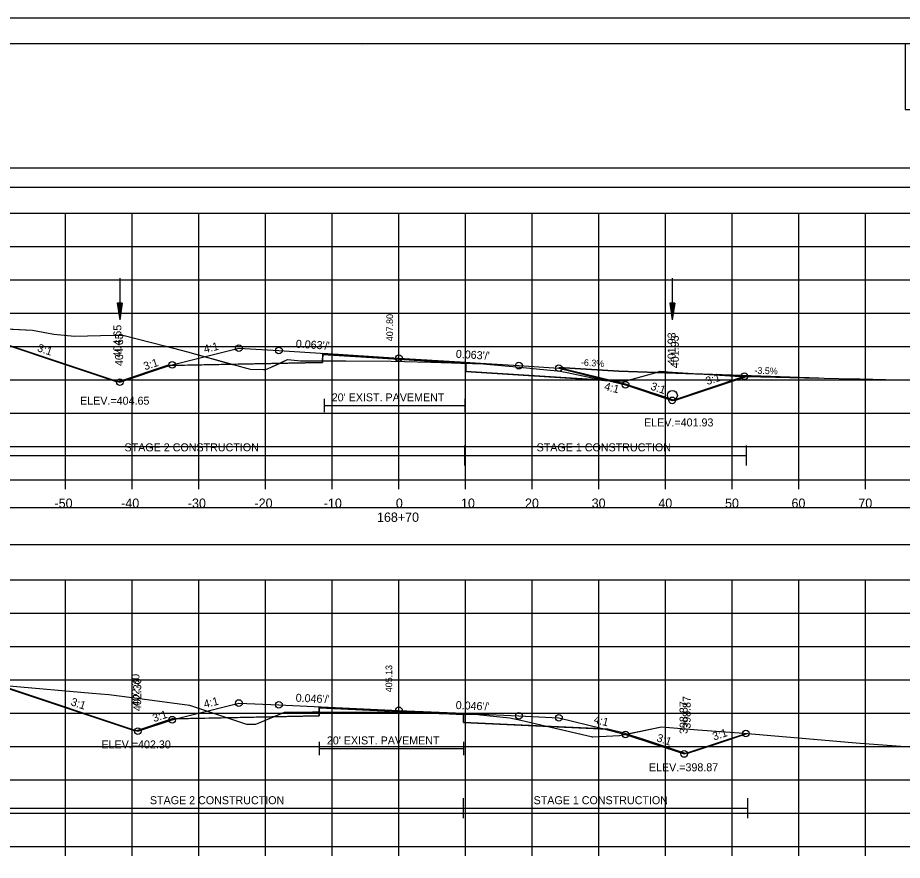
# Model space of a CAD drawing. Extents: x 1376273 to 1384221, y 378927 to 384592.
# Drawn here: x 1377801.1 to 1377933.8, y 381052.1 to 381178.5 of the extents above; entities that cross this region are included whole.
import ezdxf

# ---------------------------------------------------------------- set-up
doc = ezdxf.new("R2010")
doc.units = 0
for name, color, linetype in [('R_Alt Surface', 7, 'Continuous'), ('R_Axis', 7, 'Continuous'), ('R_Axis Annot', 7, 'Continuous'), ('R_Border', 7, 'Continuous'), ('R_Border Notes', 7, 'Continuous'), ('R_Contours', 7, 'Continuous'), ('R_Dimension', 7, 'Continuous'), ('R_Drive', 7, 'Continuous'), ('R_Exist Surface', 7, 'Continuous'), ('R_Fin Surface', 7, 'Continuous'), ('R_Grid', 7, 'Continuous'), ('R_No Plot', 7, 'Continuous'), ('R_Water', 7, 'Continuous'), ('R_Xsect Elev', 7, 'Continuous'), ('R_Xsect Slope', 7, 'Continuous'), ('T_Detection Zones', 7, 'Continuous'), ('T_Notes', 7, 'Continuous')]:
    doc.layers.add(name, color=color, linetype=linetype)

msp = doc.modelspace()

# ---------------------------------------------------------------- linework, layer by layer
at = {"layer": 'R_Alt Surface'}
for points in [[(1377824.04, 381126.36), (1377846.83, 381126.82), (1377846.84, 381127.99), (1377858.28, 381127.27), (1377868.32, 381126.64), (1377868.33, 381125.47), (1377889.39, 381124.15)], [(1377847.05, 381121.34), (1377847.05, 381119.34)], [(1377847.05, 381120.34), (1377868.14, 381120.34)], [(1377868.14, 381121.34), (1377868.14, 381119.34)], [(1377825.02, 381073.37), (1377846.31, 381073.8), (1377846.32, 381074.96), (1377858.28, 381074.41), (1377867.94, 381073.97), (1377867.95, 381072.8), (1377888.81, 381071.84)], [(1377846.32, 381069.86), (1377846.32, 381067.86)], [(1377867.94, 381069.86), (1377867.94, 381067.86)], [(1377846.32, 381068.86), (1377867.94, 381068.86)]]:
    msp.add_lwpolyline(points, dxfattribs=at)
at = {"layer": 'R_Axis'}
for p, q in [((1377708.28, 381109.17), (1378008.28, 381109.17)), ((1377808.28, 381107.77), (1377808.28, 381109.17)), ((1377818.28, 381107.77), (1377818.28, 381109.17)), ((1377828.28, 381107.77), (1377828.28, 381109.17)), ((1377838.28, 381107.77), (1377838.28, 381109.17)), ((1377848.28, 381107.77), (1377848.28, 381109.17)), ((1377858.28, 381107.77), (1377858.28, 381109.17)), ((1377868.28, 381107.77), (1377868.28, 381109.17)), ((1377878.28, 381107.77), (1377878.28, 381109.17)), ((1377888.28, 381107.77), (1377888.28, 381109.17)), ((1377898.28, 381107.77), (1377898.28, 381109.17)), ((1377908.28, 381107.77), (1377908.28, 381109.17)), ((1377918.28, 381107.77), (1377918.28, 381109.17)), ((1377928.28, 381107.77), (1377928.28, 381109.17)), ((1377708.28, 381054.17), (1378008.28, 381054.17)), ((1377808.28, 381052.77), (1377808.28, 381054.17)), ((1377818.28, 381052.77), (1377818.28, 381054.17)), ((1377828.28, 381052.77), (1377828.28, 381054.17)), ((1377838.28, 381052.77), (1377838.28, 381054.17)), ((1377848.28, 381052.77), (1377848.28, 381054.17)), ((1377858.28, 381052.77), (1377858.28, 381054.17)), ((1377868.28, 381052.77), (1377868.28, 381054.17)), ((1377878.28, 381052.77), (1377878.28, 381054.17)), ((1377888.28, 381052.77), (1377888.28, 381054.17)), ((1377898.28, 381052.77), (1377898.28, 381054.17)), ((1377908.28, 381052.77), (1377908.28, 381054.17)), ((1377918.28, 381052.77), (1377918.28, 381054.17)), ((1377928.28, 381052.77), (1377928.28, 381054.17))]:
    msp.add_line(p, q, dxfattribs=at)
at = {"layer": 'R_Axis Annot'}
for points in [[(1377707.37, 381153.1), (1378009.17, 381153.1), (1378009.17, 381155.92), (1377707.37, 381155.92)], [(1377707.37, 381099.45), (1378009.17, 381099.45), (1378009.17, 381104.97), (1377707.37, 381104.97)]]:
    msp.add_lwpolyline(points, close=True, dxfattribs=at)
at = {"layer": 'R_Border'}
for p, q in [((1377700.28, 381174.63), (1378016.46, 381174.63)), ((1377852.8, 381174.37), (1377852.8, 381174.37)), ((1377852.8, 381174.37), (1377852.8, 381174.37))]:
    msp.add_line(p, q, dxfattribs=at)
at = {"layer": 'R_Contours'}
for points in [[(1377868.32, 381126.68), (1377869.32, 381126.65), (1377870.94, 381126.59), (1377871.02, 381126.58), (1377871.4, 381126.55), (1377875.34, 381126.19), (1377880.94, 381125.63), (1377882.18, 381125.51), (1377883.49, 381125.27), (1377888.9, 381124.13), (1377868.33, 381125.43)], [(1377890.04, 381124.06), (1377890.61, 381124.05), (1377892.38, 381124.05), (1377897.07, 381125.34), (1377897.43, 381125.46), (1377899.32, 381125.34), (1377908.7, 381124.74), (1377910.43, 381124.7), (1377899.63, 381121.1), (1377897.74, 381121.73), (1377892.28, 381123.55), (1377890.38, 381124.02), (1377890.28, 381124.05)], [(1377888.9, 381124.13), (1377889.17, 381124.08), (1377890.04, 381124.06)], [(1377867.94, 381074.02), (1377868.75, 381074), (1377868.94, 381073.99), (1377869.03, 381073.99), (1377870.16, 381073.95), (1377870.51, 381073.93), (1377873.39, 381073.61), (1377874.91, 381073.45), (1377876.57, 381073.1), (1377880.39, 381072.23), (1377880.67, 381072.17), (1377867.95, 381072.75)], [(1377880.67, 381072.17), (1377887.1, 381070.64), (1377887.25, 381070.6), (1377887.34, 381070.61), (1377891.34, 381070.79), (1377891.8, 381070.89), (1377892.47, 381071.03), (1377892.28, 381071.09), (1377889.63, 381071.75)], [(1377892.47, 381071.03), (1377897.68, 381072.12), (1377903.1, 381071.66), (1377909.99, 381071.15), (1377910.59, 381071.09), (1377905.57, 381069.42), (1377901.43, 381068.04), (1377894.69, 381070.29)]]:
    msp.add_lwpolyline(points, close=True, dxfattribs=at)
at = {"layer": 'R_Dimension'}
for p, q in [((1377868.14, 381111.35), (1377868.14, 381114.35)), ((1377910.43, 381111.35), (1377910.43, 381114.35)), ((1377790.73, 381112.85), (1377910.43, 381112.85)), ((1377867.94, 381058.4), (1377867.94, 381061.4)), ((1377910.59, 381058.4), (1377910.59, 381061.4)), ((1377798.04, 381059.9), (1377910.59, 381059.9))]:
    msp.add_line(p, q, dxfattribs=at)
at = {"layer": 'R_Drive'}
msp.add_lwpolyline([(1377882.28, 381126.05), (1377891.26, 381125.49), (1377921.28, 381124.45)], dxfattribs=at)
at = {"layer": 'R_Exist Surface'}
for points in [[(1377782.57, 381132.65), (1377803.31, 381131.65), (1377806.51, 381131.05), (1377809.62, 381130.74), (1377813.53, 381130.82), (1377816.85, 381130.9), (1377823.3, 381129.25), (1377826.56, 381128.36), (1377833.41, 381126.48), (1377835.99, 381125.78), (1377837.95, 381125.73), (1377838.32, 381125.71), (1377839.13, 381126.07), (1377841.58, 381127.21), (1377843.08, 381127.09), (1377843.52, 381127.04), (1377843.95, 381127.04), (1377845.84, 381127.05), (1377850.31, 381127.01), (1377857.1, 381126.97), (1377863.08, 381126.82), (1377869.32, 381126.65), (1377870.94, 381126.59), (1377871.02, 381126.58), (1377871.4, 381126.55), (1377875.34, 381126.19), (1377880.94, 381125.63), (1377882.18, 381125.51), (1377883.49, 381125.27), (1377889.17, 381124.08), (1377890.61, 381124.05), (1377892.38, 381124.05), (1377897.07, 381125.34), (1377897.43, 381125.46), (1377899.32, 381125.34), (1377908.7, 381124.74), (1377926.51, 381124.32), (1377927.43, 381124.32), (1377935.15, 381124.13)], [(1377799.84, 381078.26), (1377812.27, 381077.14), (1377814.78, 381076.97), (1377818.28, 381076.52), (1377826.85, 381075.38), (1377834.52, 381072.83), (1377835.43, 381072.52), (1377836.81, 381072.51), (1377836.84, 381072.51), (1377837.05, 381072.6), (1377841.1, 381074.3), (1377843.66, 381074.33), (1377843.69, 381074.33), (1377844.04, 381074.33), (1377845.32, 381074.34), (1377845.77, 381074.34), (1377856.97, 381074.3), (1377868.75, 381074), (1377868.94, 381073.99), (1377869.03, 381073.99), (1377870.16, 381073.95), (1377870.51, 381073.93), (1377873.39, 381073.61), (1377874.91, 381073.45), (1377876.57, 381073.1), (1377880.39, 381072.23), (1377887.1, 381070.64), (1377887.25, 381070.6), (1377887.34, 381070.61), (1377891.34, 381070.79), (1377891.8, 381070.89), (1377897.68, 381072.12), (1377903.1, 381071.66), (1377909.99, 381071.15), (1377922.81, 381070.05), (1377925.68, 381069.82), (1377927.44, 381069.67), (1377936.25, 381069.02)]]:
    msp.add_lwpolyline(points, dxfattribs=at)
at = {"layer": 'R_Fin Surface'}
for points in [[(1377791.15, 381132.24), (1377816.41, 381123.82), (1377824.04, 381126.36), (1377824.28, 381126.44), (1377834.28, 381128.94), (1377840.28, 381128.57), (1377858.28, 381127.44), (1377876.28, 381126.31), (1377882.28, 381125.93), (1377889.39, 381124.15), (1377892.28, 381123.43), (1377899.27, 381121.1), (1377910.09, 381124.71)], [(1377798.48, 381078.35), (1377819.12, 381071.47), (1377824.28, 381073.18), (1377825.02, 381073.37), (1377834.28, 381075.68), (1377840.28, 381075.41), (1377858.28, 381074.58), (1377876.28, 381073.75), (1377882.28, 381073.47), (1377888.81, 381071.84), (1377892.28, 381070.97), (1377901.07, 381068.04), (1377910.31, 381071.12)]]:
    msp.add_lwpolyline(points, dxfattribs=at)
at = {"layer": 'R_Grid'}
for p, q in [((1377708.28, 381149.17), (1378008.28, 381149.17)), ((1377808.28, 381109.17), (1377808.28, 381149.17)), ((1377818.28, 381109.17), (1377818.28, 381149.17)), ((1377828.28, 381109.17), (1377828.28, 381149.17)), ((1377838.28, 381109.17), (1377838.28, 381149.17)), ((1377848.28, 381109.17), (1377848.28, 381149.17)), ((1377858.28, 381109.17), (1377858.28, 381149.17)), ((1377868.28, 381109.17), (1377868.28, 381149.17)), ((1377878.28, 381109.17), (1377878.28, 381149.17)), ((1377888.28, 381109.17), (1377888.28, 381149.17)), ((1377898.28, 381109.17), (1377898.28, 381149.17)), ((1377908.28, 381109.17), (1377908.28, 381149.17)), ((1377918.28, 381109.17), (1377918.28, 381149.17)), ((1377928.28, 381109.17), (1377928.28, 381149.17)), ((1377708.28, 381144.17), (1378008.28, 381144.17)), ((1377708.28, 381139.17), (1378008.28, 381139.17)), ((1377708.28, 381134.17), (1378008.28, 381134.17)), ((1377708.28, 381129.17), (1378008.28, 381129.17)), ((1377708.28, 381124.17), (1378008.28, 381124.17)), ((1377708.28, 381119.17), (1378008.28, 381119.17)), ((1377708.28, 381114.17), (1378008.28, 381114.17)), ((1377708.28, 381109.17), (1378008.28, 381109.17)), ((1377708.28, 381094.17), (1378008.28, 381094.17)), ((1377808.28, 381054.17), (1377808.28, 381094.17)), ((1377818.28, 381054.17), (1377818.28, 381094.17)), ((1377828.28, 381054.17), (1377828.28, 381094.17)), ((1377838.28, 381054.17), (1377838.28, 381094.17)), ((1377848.28, 381054.17), (1377848.28, 381094.17)), ((1377858.28, 381054.17), (1377858.28, 381094.17)), ((1377868.28, 381054.17), (1377868.28, 381094.17)), ((1377878.28, 381054.17), (1377878.28, 381094.17)), ((1377888.28, 381054.17), (1377888.28, 381094.17)), ((1377898.28, 381054.17), (1377898.28, 381094.17)), ((1377908.28, 381054.17), (1377908.28, 381094.17)), ((1377918.28, 381054.17), (1377918.28, 381094.17)), ((1377928.28, 381054.17), (1377928.28, 381094.17)), ((1377708.28, 381089.17), (1378008.28, 381089.17)), ((1377708.28, 381084.17), (1378008.28, 381084.17)), ((1377708.28, 381079.17), (1378008.28, 381079.17)), ((1377708.28, 381074.17), (1378008.28, 381074.17)), ((1377708.28, 381069.17), (1378008.28, 381069.17)), ((1377708.28, 381064.17), (1378008.28, 381064.17)), ((1377708.28, 381059.17), (1378008.28, 381059.17)), ((1377708.28, 381054.17), (1378008.28, 381054.17))]:
    msp.add_line(p, q, dxfattribs=at)
at = {"layer": 'R_No Plot'}
msp.add_line((1377687.88, 381178.52), (1378021.21, 381178.52), dxfattribs=at)
for points in [[(1377687.87, 381178.52), (1378021.21, 381178.52), (1378021.21, 380965.19), (1377687.87, 380965.19)], [(1377934.2, 381174.63), (1377934.2, 381164.75), (1377969.93, 381164.75), (1377969.93, 381161.83), (1377993.13, 381161.83), (1377993.13, 381137.5), (1378016.46, 381137.5), (1378016.46, 380969.17), (1377700.28, 380969.17), (1377700.28, 381174.63)]]:
    msp.add_lwpolyline(points, close=True, dxfattribs=at)
for points in [[(1377823.51, 381126.31), (1377846.83, 381126.77), (1377846.84, 381128.11), (1377858.28, 381127.39), (1377868.32, 381126.76), (1377868.33, 381125.43), (1377890.28, 381124.05)], [(1377824.29, 381073.31), (1377846.31, 381073.75), (1377846.32, 381075.08), (1377858.28, 381074.53), (1377867.94, 381074.09), (1377867.95, 381072.75), (1377889.63, 381071.75)]]:
    msp.add_lwpolyline(points, dxfattribs=at)
for centre in [(1377834.28, 381128.94), (1377840.28, 381128.57), (1377824.28, 381126.44), (1377858.28, 381127.44), (1377876.28, 381126.31), (1377882.28, 381125.93), (1377816.41, 381123.82), (1377816.41, 381123.82), (1377910.09, 381124.71), (1377892.28, 381123.43), (1377899.27, 381121.1), (1377899.27, 381121.1), (1377834.28, 381075.68), (1377840.28, 381075.41), (1377858.28, 381074.58), (1377876.28, 381073.75), (1377882.28, 381073.47), (1377824.28, 381073.18), (1377819.12, 381071.47), (1377819.12, 381071.47), (1377892.28, 381070.97), (1377910.31, 381071.12), (1377901.07, 381068.04), (1377901.07, 381068.04)]:
    msp.add_circle(centre, 0.5, dxfattribs=at)
at = {"layer": 'R_Water'}
for p, q in [((1377816.41, 381139.45), (1377816.41, 381133.2)), ((1377899.27, 381139.45), (1377899.27, 381133.2)), ((1377816.03, 381135.7), (1377816.41, 381133.2)), ((1377816.78, 381135.7), (1377816.03, 381135.7)), ((1377816.1, 381135.7), (1377816.41, 381133.62)), ((1377816.16, 381135.7), (1377816.41, 381134.05)), ((1377816.22, 381135.7), (1377816.41, 381134.46)), ((1377816.29, 381135.7), (1377816.41, 381134.89)), ((1377816.35, 381135.7), (1377816.41, 381135.3)), ((1377816.78, 381135.7), (1377816.41, 381133.2)), ((1377816.53, 381135.7), (1377816.41, 381134.89)), ((1377816.66, 381135.7), (1377816.41, 381134.05)), ((1377816.72, 381135.7), (1377816.41, 381133.62)), ((1377816.6, 381135.7), (1377816.41, 381134.46)), ((1377816.47, 381135.7), (1377816.41, 381135.3)), ((1377898.89, 381135.7), (1377899.27, 381133.2)), ((1377899.64, 381135.7), (1377898.89, 381135.7)), ((1377898.95, 381135.7), (1377899.27, 381133.62)), ((1377899.02, 381135.7), (1377899.27, 381134.05)), ((1377899.08, 381135.7), (1377899.27, 381134.46)), ((1377899.14, 381135.7), (1377899.27, 381134.89)), ((1377899.21, 381135.7), (1377899.27, 381135.3)), ((1377899.64, 381135.7), (1377899.27, 381133.2)), ((1377899.39, 381135.7), (1377899.27, 381134.89)), ((1377899.52, 381135.7), (1377899.27, 381134.05)), ((1377899.58, 381135.7), (1377899.27, 381133.62)), ((1377899.45, 381135.7), (1377899.27, 381134.46)), ((1377899.33, 381135.7), (1377899.27, 381135.3))]:
    msp.add_line(p, q, dxfattribs=at)
msp.add_circle((1377899.29, 381121.85), 0.75, dxfattribs=at)
at = {"layer": 'T_Detection Zones'}
for points in [[(1377790.74, 381132.26), (1377803.31, 381131.65), (1377806.51, 381131.05), (1377809.62, 381130.74), (1377813.53, 381130.82), (1377816.85, 381130.9), (1377823.3, 381129.25), (1377826.56, 381128.36), (1377833.31, 381126.5), (1377823.51, 381126.31), (1377816.05, 381123.82)], [(1377840.36, 381126.64), (1377841.58, 381127.21), (1377843.08, 381127.09), (1377843.52, 381127.04), (1377843.95, 381127.04), (1377845.84, 381127.05), (1377846.83, 381127.04), (1377846.83, 381126.77)], [(1377846.83, 381127.04), (1377850.31, 381127.01), (1377857.1, 381126.97), (1377863.08, 381126.82), (1377868.32, 381126.68), (1377868.32, 381126.76), (1377858.28, 381127.39), (1377846.84, 381128.11)], [(1377833.31, 381126.5), (1377833.41, 381126.48), (1377835.99, 381125.78), (1377837.95, 381125.73), (1377838.32, 381125.71), (1377839.13, 381126.07), (1377840.36, 381126.64)], [(1377798.04, 381078.37), (1377799.84, 381078.26), (1377812.27, 381077.14), (1377814.78, 381076.97), (1377818.28, 381076.52), (1377826.85, 381075.38), (1377832.59, 381073.47), (1377824.29, 381073.31), (1377824.28, 381073.3), (1377818.76, 381071.47)], [(1377846.32, 381074.34), (1377856.97, 381074.3), (1377867.94, 381074.02), (1377867.94, 381074.09), (1377858.28, 381074.53), (1377846.32, 381075.08)], [(1377839.47, 381073.61), (1377841.1, 381074.3), (1377843.66, 381074.33), (1377843.69, 381074.33), (1377844.04, 381074.33), (1377845.32, 381074.34), (1377845.77, 381074.34), (1377846.32, 381074.34), (1377846.31, 381073.75)], [(1377832.59, 381073.47), (1377834.52, 381072.83), (1377835.43, 381072.52), (1377836.81, 381072.51), (1377836.84, 381072.51), (1377837.05, 381072.6), (1377839.47, 381073.61)]]:
    msp.add_lwpolyline(points, close=True, dxfattribs=at)
at = {"layer": 'T_Notes'}
for p, q in [((1377891.26, 381125.49), (1377882.28, 381126.05)), ((1377910.43, 381124.7), (1377921.28, 381124.45))]:
    msp.add_line(p, q, dxfattribs=at)
for points in [[(1377882.28, 381126.05), (1377890.24, 381124.06), (1377890.28, 381124.05), (1377890.38, 381124.02), (1377892.28, 381123.55), (1377897.74, 381121.73), (1377899.18, 381121.25), (1377899.63, 381121.1), (1377900.08, 381121.25), (1377910.42, 381124.7), (1377910.43, 381124.7)], [(1377921.28, 381124.45), (1377903.85, 381125.05), (1377896.89, 381125.29), (1377891.26, 381125.49)], [(1377910.43, 381124.7), (1377910.43, 381124.7)]]:
    msp.add_lwpolyline(points, dxfattribs=at)

# ---------------------------------------------------------------- texts
at = {"layer": 'R_Alt Surface'}
for p in [(1377848.2, 381120.95), (1377847.47, 381069.47)]:
    msp.add_text("20' EXIST. PAVEMENT", height=1.2, dxfattribs=at).set_placement(p)
at = {"layer": 'R_Axis Annot'}
for s, p in [('-50', (1377806.62, 381104.97)), ('-40', (1377816.62, 381104.97)), ('-30', (1377826.62, 381104.97)), ('-20', (1377836.62, 381104.97)), ('-10', (1377847.01, 381104.97)), ('0', (1377857.82, 381104.97)), ('10', (1377867.59, 381104.97)), ('20', (1377877.19, 381104.97)), ('30', (1377887.19, 381104.97)), ('40', (1377897.19, 381104.97)), ('50', (1377907.19, 381104.97)), ('60', (1377917.16, 381104.97)), ('70', (1377927.19, 381104.97)), ('168+70', (1377854.99, 381102.87))]:
    msp.add_text(s, height=1.4, dxfattribs=at).set_placement(p)
at = {"layer": 'R_Border Notes'}
for s, p in [('ELEV.=404.65', (1377810.46, 381120.45)), ('ELEV.=401.93', (1377895.05, 381117.19)), ('ELEV.=402.30', (1377813.66, 381068.87)), ('ELEV.=398.87', (1377895.77, 381065.44))]:
    msp.add_text(s, height=1.2, dxfattribs=at).set_placement(p)
at = {"layer": 'R_Dimension'}
for s, p in [('STAGE 2 CONSTRUCTION', (1377817.12, 381113.45)), ('STAGE 1 CONSTRUCTION', (1377878.93, 381113.45)), ('STAGE 2 CONSTRUCTION', (1377820.93, 381060.5)), ('STAGE 1 CONSTRUCTION', (1377878.48, 381060.5))]:
    msp.add_text(s, height=1.2, dxfattribs=at).set_placement(p)
at = {"layer": 'R_Drive'}
for s, rotation, p in [('-6.3%', 356.4108, (1377885.55, 381126.32)), ('-3.5%', 358.0173, (1377911.58, 381125.11))]:
    msp.add_text(s, height=1, rotation=rotation, dxfattribs=at).set_placement(p)
at = {"layer": 'R_No Plot'}
for s, p in [('404.65', (1377816.65, 381127.53)), ('401.93', (1377900.25, 381125.93)), ('402.30', (1377819.36, 381075.15)), ('398.87', (1377902.03, 381071.82))]:
    msp.add_text(s, height=1.2, rotation=90, dxfattribs=at).set_placement(p)
at = {"layer": 'R_Xsect Elev'}
for s, height, p in [('407.80', 1, (1377857.4, 381129.97)), ('404.65', 1.2, (1377816.91, 381126.26)), ('401.93', 1.2, (1377899.77, 381126.39)), ('405.13', 1, (1377857.27, 381077.3)), ('402.30', 1.2, (1377819.62, 381074.47)), ('398.87', 1.2, (1377901.57, 381071.04))]:
    msp.add_text(s, height=height, rotation=90, dxfattribs=at).set_placement(p)
at = {"layer": 'R_Xsect Slope'}
for s, rotation, p in [('3:1', 341.5651, (1377803.94, 381128.5)), ('4:1', 14.0362, (1377829.16, 381128.18)), ("0.063'/'", 356.4093, (1377842.78, 381129.01)), ("0.063'/'", 356.4093, (1377866.78, 381127.5)), ('3:1', 18.4349, (1377820.19, 381125.6)), ('3:1', 18.4349, (1377904.52, 381123.38)), ('4:1', 345.9638, (1377888.99, 381122.69)), ('3:1', 341.5651, (1377895.93, 381122.74)), ('3:1', 341.5651, (1377808.96, 381075.38)), ('4:1', 14.0362, (1377829.16, 381074.92)), ("0.046'/'", 357.3614, (1377842.77, 381075.89)), ("0.046'/'", 357.3614, (1377866.77, 381074.79)), ('3:1', 18.4349, (1377821.54, 381072.8)), ('4:1', 345.9638, (1377887.4, 381072.71)), ('3:1', 18.4349, (1377905.53, 381070.05)), ('3:1', 341.5651, (1377896.83, 381069.98))]:
    msp.add_text(s, height=1.2, rotation=rotation, dxfattribs=at).set_placement(p)

doc.saveas('drawing.dxf')
